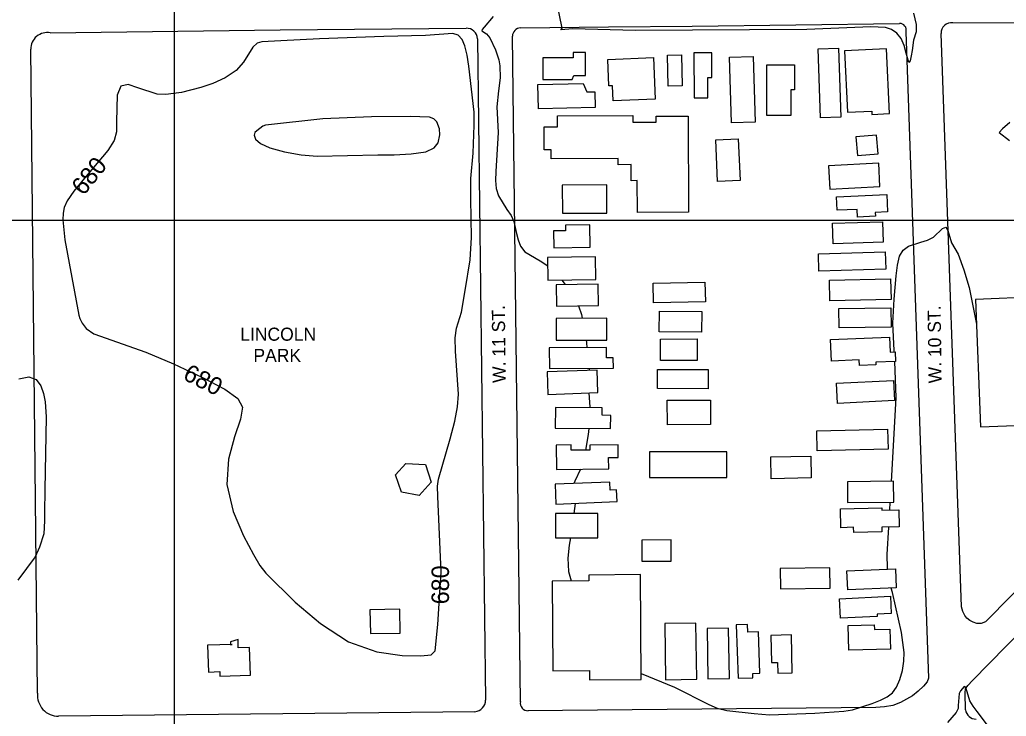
# Model space of a CAD drawing. Extents: x 79600 to 91800, y 75600 to 84400.
# Drawn here: x 86823 to 87953, y 81432 to 82230 of the extents above; entities that cross this region are included whole.
import ezdxf

# ---------------------------------------------------------------- set-up
doc = ezdxf.new("R2010")
doc.units = 0
for name, color, linetype in [('084-090$0$BLDG', 7, 'Continuous'), ('084-090$0$GRID', 7, 'Continuous'), ('084-090$0$INDEX', 7, 'Continuous'), ('084-090$0$INDXLBL', 7, 'Continuous'), ('084-090$0$INTER', 7, 'Continuous'), ('084-090$0$ROAD', 7, 'Continuous'), ('084-090$0$ROAD-NAME', 7, 'Continuous')]:
    doc.layers.add(name, color=color, linetype=linetype)

msp = doc.modelspace()

# ---------------------------------------------------------------- linework, layer by layer
at = {"layer": '084-090$0$BLDG'}
for points in [[(87457.9, 82166.1), (87471.4, 82166.1), (87471.4, 82192.5), (87457.3, 82192.5), (87457.3, 82186.4), (87422.3, 82186.4), (87422.3, 82161.5), (87456, 82161.5)], [(87581.2, 82189.7), (87581.9, 82154.3), (87566.1, 82154), (87565.4, 82189.4)], [(87611.5, 82140.6), (87611.4, 82163.9), (87616.2, 82163.9), (87616.1, 82192.2), (87595.4, 82192.2), (87595.7, 82140.5)], [(87663.5, 82188), (87665.7, 82112.6), (87638.5, 82111.8), (87636.3, 82187.2)], [(87761.3, 82197.4), (87764, 82118.4), (87740.5, 82117.6), (87737.8, 82196.6)], [(87771.3, 82123.9), (87799.3, 82125.2), (87799.5, 82121.4), (87819.5, 82122.4), (87816, 82196.8), (87767.9, 82194.5)], [(87502.9, 82137), (87502.1, 82154.4), (87498.2, 82154.2), (87496.9, 82184.3), (87549.3, 82186.6), (87551.3, 82139.1)], [(87710.9, 82178.3), (87710.9, 82149.8), (87706.7, 82149.8), (87706.7, 82120.1), (87679.2, 82120.1), (87679.2, 82178.3)], [(87473, 82147.3), (87482, 82147.5), (87482.4, 82129.5), (87417.3, 82127.9), (87416.6, 82155.9), (87468.6, 82157.1)], [(87530.8, 82009.3), (87530.6, 82045.7), (87523.6, 82045.6), (87523.5, 82064), (87508.6, 82063.9), (87508.6, 82071.2), (87432.1, 82070.8), (87432, 82080.8), (87424.1, 82080.8), (87424, 82107.3), (87439.3, 82107.4), (87439.2, 82119.8), (87525.4, 82120.2), (87525.4, 82112.6), (87552.4, 82112.8), (87552.3, 82119.4), (87588.9, 82119.6), (87589.4, 82009.6)], [(87782.9, 82074.6), (87806.5, 82076.5), (87804.7, 82097.6), (87781.2, 82095.7)], [(87646.4, 82093.6), (87648.4, 82045.9), (87622.6, 82044.8), (87620.6, 82092.5)], [(87807.3, 82065.6), (87749.7, 82062.6), (87751.2, 82036), (87808.7, 82039.1)], [(87444.9, 82008.4), (87495.8, 82008.6), (87495.7, 82040.7), (87444.7, 82040.5)], [(87980.4, 81842.8), (87999.1, 81843.5), (87999, 81846.3), (88118.5, 81890.5), (88119.9, 81887.2), (88134.4, 81899.3), (88173.9, 81848.7), (88228, 81888.6), (88108, 82051.2), (88052.1, 82010), (88107.7, 81934.6), (88091.2, 81922.4), (87991.5, 81884.8), (87990.4, 81912.5), (87918.1, 81909.7), (87923.8, 81763.8), (87983.4, 81766.1)], [(87817.5, 82010), (87803.2, 82009.3), (87803.5, 82004.8), (87782.9, 82003.8), (87782.5, 82012.8), (87759.5, 82011.7), (87758.7, 82027.1), (87816.5, 82029.9)], [(87812.2, 81975.2), (87755, 81973.4), (87754.3, 81996.8), (87811.4, 81998.6)], [(87448.2, 81994.5), (87448.3, 81988.2), (87434.7, 81988), (87435, 81968.8), (87476.8, 81969.5), (87476.4, 81994.9)], [(87815.3, 81944.2), (87738.8, 81941.9), (87738.2, 81961.9), (87814.7, 81964.1)], [(87482.6, 81958.5), (87427.8, 81957.5), (87428.3, 81931.5), (87483.1, 81932.5)], [(87548.8, 81928.3), (87608.2, 81929.4), (87608.6, 81906.7), (87549.1, 81905.7)], [(87821.4, 81909.5), (87751.4, 81908.1), (87750.9, 81931.8), (87820.9, 81933.2)], [(87485.8, 81927.2), (87437.7, 81926.4), (87438.1, 81901.8), (87486.2, 81902.6)], [(87556, 81896.1), (87604.4, 81895.6), (87604.1, 81872), (87555.7, 81872.6)], [(87821.4, 81877.7), (87761.8, 81876.9), (87761.5, 81899.3), (87821.1, 81900.1)], [(87495.6, 81888.2), (87437.6, 81887.9), (87437.7, 81862.9), (87495.7, 81863.1)], [(87557.1, 81864.2), (87599.3, 81864.3), (87599.3, 81839.5), (87557.1, 81839.5)], [(87820.5, 81849.4), (87826.1, 81849.7), (87826.6, 81838.7), (87804, 81837.7), (87804.1, 81834.8), (87785.2, 81834), (87784.9, 81840.3), (87753, 81838.9), (87751.9, 81863.6), (87819.7, 81866.5)], [(87503.1, 81842.6), (87495.5, 81842.6), (87495.4, 81854.4), (87429.8, 81854.2), (87429.9, 81830.4), (87503.2, 81830.7)], [(87484.6, 81828.7), (87427.3, 81826.7), (87428.2, 81800.9), (87485.5, 81802.9)], [(87553.7, 81829.5), (87612, 81829.3), (87612, 81807.4), (87553.7, 81807.5)], [(87825.4, 81793.8), (87760, 81790.5), (87758.8, 81813.6), (87824.2, 81816.9)], [(87565, 81794.1), (87614.4, 81794.3), (87614.5, 81766.3), (87565.1, 81766.1)], [(87500.2, 81776.8), (87490.4, 81776.9), (87490.5, 81785.4), (87436.9, 81785.8), (87436.7, 81762.2), (87500, 81761.7)], [(87817.9, 81738), (87736.7, 81736.1), (87736.2, 81759), (87817.4, 81760.9)], [(87497.8, 81728.5), (87508.9, 81728.7), (87508.7, 81743.1), (87476.3, 81742.7), (87476.4, 81737), (87454.9, 81736.8), (87454.8, 81743), (87437.8, 81742.7), (87438.1, 81714.7), (87498, 81715.5)], [(87544.6, 81705.8), (87633.1, 81705.8), (87633.1, 81735), (87544.6, 81735.1)], [(87730, 81705.2), (87684, 81704.3), (87683.5, 81729.2), (87729.5, 81730)], [(87280.6, 81685.1), (87260.4, 81688.7), (87253.7, 81708.9), (87265.6, 81721.8), (87287.8, 81720.5), (87294.4, 81700.4)], [(87506.9, 81691.6), (87499.5, 81691.3), (87499.1, 81700.5), (87436.4, 81697.9), (87437.3, 81675.1), (87507.5, 81678)], [(87771.6, 81677.1), (87824.4, 81677.6), (87824.2, 81701.3), (87771.4, 81700.8)], [(87830.8, 81649.1), (87810.9, 81648.6), (87811, 81643.4), (87778.6, 81642.6), (87778.4, 81648.6), (87763.8, 81648.2), (87763.3, 81669.9), (87810.9, 81671.1), (87811, 81668.2), (87830.3, 81668.7)], [(87485.3, 81664.5), (87436.8, 81664.5), (87436.8, 81636.5), (87485.3, 81636.4)], [(87535.8, 81609.7), (87569.6, 81609.8), (87569.5, 81634.1), (87535.7, 81633.9)], [(87751.2, 81602.3), (87694.3, 81601.6), (87694.6, 81578.2), (87751.5, 81578.9)], [(87827.3, 81579.4), (87771.8, 81577.1), (87770.9, 81598.9), (87826.4, 81601.2)], [(87475, 81593.9), (87475, 81587.4), (87433.2, 81587.1), (87433.9, 81484.2), (87475.9, 81484.5), (87476, 81474.1), (87535.2, 81474.5), (87534.4, 81594.4)], [(87821.6, 81550), (87805.5, 81549.2), (87805.6, 81546.5), (87763.5, 81544.4), (87762.3, 81566.6), (87820.6, 81569.6)], [(87224.8, 81526.9), (87259.1, 81527.5), (87258.6, 81554.7), (87224.2, 81554)], [(87562.1, 81538.4), (87563.1, 81474.1), (87598.8, 81474.7), (87597.8, 81539)], [(87610.6, 81532.9), (87611.5, 81475), (87636.2, 81475.4), (87635.3, 81533.3)], [(87657.3, 81528.6), (87657, 81537.3), (87644, 81536.8), (87646.1, 81475.8), (87663.1, 81476.4), (87662.9, 81481.3), (87671.1, 81481.6), (87669.5, 81529)], [(87802.2, 81536.8), (87802.3, 81531.6), (87820, 81532.1), (87820.6, 81509.1), (87772.9, 81507.8), (87772.2, 81536)], [(87683.6, 81524.8), (87684.3, 81493.6), (87691.3, 81493.8), (87691.6, 81481.7), (87708.2, 81482), (87707.2, 81525.3)], [(87073.5, 81510.6), (87073.2, 81520.3), (87064.6, 81517.5), (87064.7, 81513.9), (87066.4, 81514.5), (87038.3, 81513.6), (87039.3, 81482.9), (87052.2, 81483.3), (87052.4, 81478.3), (87087.3, 81479.4), (87086.2, 81511)]]:
    msp.add_lwpolyline(points, close=True, dxfattribs=at)
at = {"layer": '084-090$0$GRID'}
for p, q in [((87000, 84000), (87000, 80000)), ((90000, 82000), (85000, 82000))]:
    msp.add_line(p, q, dxfattribs=at)
at = {"layer": '084-090$0$INDEX'}
for p, q in [((87444, 81931.8), (87448.1, 81926.6)), ((87475.4, 81830.6), (87475.6, 81828.4)), ((87459.6, 81676), (87458, 81664.5)), ((87819.9, 81668.4), (87820.4, 81677.5))]:
    msp.add_line(p, q, dxfattribs=at)
for points in [[(87847.1, 82237.3), (87850.3, 82224.5), (87850, 82216.2), (87847, 82206.5), (87845.6, 82194.6), (87844.5, 82188.5), (87843.1, 82182.9), (87841.6, 82180.8), (87838.7, 82191.7), (87836.3, 82200.5), (87832.8, 82208.3), (87828, 82214.5), (87822, 82218.9), (87814.9, 82221.2), (87798.1, 82221.8), (87724.9, 82218.9), (87528.3, 82217.5), (87456.7, 82219.7), (87443.2, 82218.4), (87444.7, 82220.4), (87438.1, 82251.8)], [(87365.5, 82233.6), (87355.2, 82221.6), (87353, 82218.6), (87352.4, 82217.2), (87357.7, 82213.7), (87361.5, 82209.4), (87368, 82195.4), (87372, 82184), (87373.2, 82177.2), (87373.5, 82163.3), (87371.6, 82148.4), (87369.7, 82130.1), (87371.1, 82100.7), (87368.7, 82056), (87368.3, 82045.9), (87369.1, 82036.8), (87371.6, 82028.4), (87381.3, 82012.8), (87386, 82005.6), (87389.1, 81998.9), (87392.4, 81985.3), (87394, 81977.9), (87396.8, 81970.7), (87401.7, 81964.3), (87419.3, 81953.9), (87428, 81948.1)], [(87825.1, 81849.6), (87825, 81851.3), (87823.5, 81882.6), (87825, 81910), (87827.1, 81936.5), (87828.6, 81948.9), (87831.1, 81959.2), (87835.4, 81966.2), (87841.2, 81970.6), (87855.5, 81975.2), (87863, 81977.5), (87869.9, 81981), (87880.4, 81991), (87884, 81992.4), (87886.6, 81988.5), (87890.6, 81974.4), (87898.4, 81961.3), (87904.9, 81943.5), (87910.9, 81923.3), (87919.2, 81881.3)], [(87463.1, 81902.2), (87466.6, 81892.4), (87467.5, 81888)], [(87471.9, 81863), (87472.4, 81860.3), (87473, 81854.3)], [(87821.8, 81701.2), (87826, 81776.4), (87827.4, 81797.3), (87825.6, 81838.7)], [(87475.3, 81802.6), (87476.3, 81786.2), (87476.3, 81785.5)], [(87475.1, 81761.9), (87474.3, 81754.9), (87471.3, 81737)], [(87465.7, 81715.1), (87459.1, 81701.3), (87457.9, 81698.8)], [(87817.5, 81600.9), (87817.3, 81601.8), (87817, 81617.4), (87818.8, 81648.8)], [(87454, 81636.5), (87452.6, 81628), (87450.9, 81613.1), (87451.8, 81598.2), (87454.9, 81587.3)], [(87535.2, 81481.3), (87573.1, 81465.7), (87612.7, 81445.8), (87622.1, 81441.3), (87633.4, 81438.7), (87664.6, 81435.3), (87682.1, 81434), (87734, 81435.7), (87767.1, 81438.2), (87777.1, 81439.5), (87799.9, 81446.9), (87809.3, 81450.6), (87817, 81454.4), (87823, 81459.1), (87827.8, 81465.6), (87831.6, 81474.5), (87834.5, 81484.8), (87836.1, 81495.4), (87836.4, 81505.3), (87833.3, 81528), (87822.9, 81574), (87821.7, 81579.1)], [(87933.2, 81420.5), (87919.9, 81437.8), (87915.5, 81443.8), (87911.8, 81449.7), (87907.3, 81464.2), (87906.3, 81465.9), (87905.2, 81466.4), (87900.9, 81461.4), (87899.3, 81458.4), (87898.3, 81444.5), (87898.1, 81441), (87896.1, 81436.7), (87886, 81425.1)]]:
    msp.add_lwpolyline(points, dxfattribs=at)
msp.add_lwpolyline([(86892, 81887.8), (86894.4, 81882.5), (86899.2, 81876.4), (86907.9, 81870.4), (86967.6, 81849.2), (86999.4, 81835.8), (87031.6, 81820.6), (87057.9, 81806.7), (87073.1, 81796.1), (87078.3, 81786.1), (87076, 81772.5), (87069, 81752.4), (87062.1, 81726.7), (87060.4, 81697.5), (87067.5, 81666.9), (87079.5, 81638.8), (87090.9, 81617.4), (87098.2, 81604.9), (87105.1, 81596.1), (87138.8, 81562.8), (87167.5, 81538.3), (87199.9, 81517.5), (87232.3, 81505.9), (87261.1, 81501.8), (87282.6, 81501.5), (87294.4, 81502.6), (87299.2, 81507.2), (87302.1, 81537.5), (87304.9, 81579.7), (87305.8, 81597.2), (87302.2, 81683.9), (87301.9, 81695.8), (87302.7, 81703.7), (87316.3, 81750.1), (87321.5, 81770), (87324.7, 81786.5), (87325.8, 81801), (87322.3, 81850.5), (87321.8, 81865.6), (87323.3, 81876.7), (87329.1, 81894.9), (87333.5, 81919.9), (87339, 81955.1), (87340.7, 81980.7), (87339.9, 82024.9), (87340, 82048.3), (87342.7, 82077.2), (87343.8, 82109.1), (87343.6, 82123.9), (87337.5, 82176.7), (87335.6, 82189.5), (87333.2, 82199.9), (87329.9, 82207.4), (87325.4, 82212.1), (87319.4, 82214.1), (87287.9, 82211.8), (87240.4, 82210.9), (87166.4, 82207.9), (87122.1, 82205.9), (87100.4, 82204.7), (87095, 82203), (87090.2, 82198.7), (87079.5, 82181.5), (87070.9, 82171.8), (87058.6, 82163.6), (87044.3, 82157), (87030.4, 82152.2), (87008.4, 82146.8), (86999.3, 82145.4), (86990.3, 82144.5), (86980.7, 82144.7), (86958.4, 82152), (86947.3, 82155.6), (86938.9, 82153.8), (86934.8, 82143.6), (86934.1, 82113.3), (86933.8, 82101.7), (86931.1, 82091.8), (86924.1, 82080.3), (86897.4, 82048.4), (86884.9, 82033.5), (86877.3, 82022.7), (86873.9, 82015), (86872.8, 82008.3), (86872.5, 82000.9), (86874.7, 81977.8), (86890.7, 81891.7)], close=True, dxfattribs=at)
at = {"layer": '084-090$0$INTER'}
msp.add_lwpolyline([(87101.7, 82108), (87094.7, 82102.7), (87092.4, 82100.7), (87091.6, 82097.7), (87093.3, 82093.3), (87098.9, 82088.2), (87109.8, 82083.1), (87126.3, 82078.7), (87145.6, 82075.4), (87163.9, 82073.6), (87233.2, 82075.2), (87251.9, 82075.2), (87271.7, 82076.2), (87288.2, 82078.7), (87298, 82083.3), (87302.4, 82088.9), (87304.4, 82098.3), (87303.9, 82104.9), (87300.8, 82113), (87297.6, 82116.4), (87292.5, 82118.3), (87270.4, 82119.2), (87226.1, 82118.9), (87170.5, 82116.3), (87104.8, 82109.3)], close=True, dxfattribs=at)
for points in [[(87957.4, 82112.1), (87949, 82105), (87945.4, 82100.9), (87957.2, 82091.6)], [(86822.1, 81818.6), (86833.5, 81821), (86841.7, 81818), (86847.1, 81810.8), (86850.3, 81801.7), (86852.3, 81792.5), (86853.5, 81775.1), (86851.7, 81691.7), (86851.5, 81665.6), (86851.6, 81656.1), (86850.6, 81641.1), (86845.7, 81625.7), (86840.9, 81614.9), (86820.8, 81588)]]:
    msp.add_lwpolyline(points, dxfattribs=at)
at = {"layer": '084-090$0$ROAD'}
for p, q in [((87593.4, 82222.7), (87831.2, 82225.7)), ((86858.1, 82215), (87121.5, 82218.3)), ((87121.5, 82218.3), (87334.5, 82220.2)), ((87396.7, 81448.9), (87387.7, 82211)), ((87347.7, 82208.1), (87356.8, 81450.7)), ((86843.5, 81458.5), (86835.7, 82196.2)), ((87344.6, 81437.4), (86867.6, 81432.3))]:
    msp.add_line(p, q, dxfattribs=at)
for points in [[(87396.9, 82220.6), (87497.6, 82222), (87593.4, 82222.7)], [(87892.1, 82226.6), (87987.1, 82226.5), (87992.2, 82226), (87997.5, 82224.4), (88002.2, 82222.5), (88005.3, 82219.5), (88009.8, 82214.1), (88053.8, 82156.4)], [(87838.5, 82216.1), (87864.2, 81475.8), (87862.9, 81471.8), (87858.7, 81466.6), (87852.5, 81460.8), (87846.1, 81455.5), (87838.9, 81451.8), (87832.2, 81448.1), (87823.6, 81444.5), (87814, 81443), (87804, 81442.4), (87405.4, 81438.5)], [(88259.8, 81874.9), (87929.5, 81540.2), (87924.5, 81538.3), (87919.5, 81538.6), (87915.6, 81540), (87911.5, 81542), (87908.2, 81544.5), (87906, 81547.7), (87903.6, 81552.3), (87902.2, 81557.6), (87878.7, 82214.3)], [(87906.7, 81439.6), (87906.2, 81459), (87906.8, 81463.5), (87909.4, 81467.6), (87914.6, 81473.2), (88107.8, 81670.3), (88278.1, 81843.5)]]:
    msp.add_lwpolyline(points, dxfattribs=at)
for centre, radius, start, end in [((87831.3, 82218.2), 7.52, 343.9964, 90.7068), ((87890.6, 82214.7), 11.9, 82.6416, 182.0505), ((86854.6, 82196.4), 18.9, 79.4104, 180.6106), ((87334.6, 82207.2), 13.1, 4.0666, 90.5167), ((87397.2, 82211.1), 9.55, 92.1688, 180.6768), ((86867.3, 81456.2), 23.9, 174.5218, 270.6117), ((87343.6, 81450.6), 13.2, 274.4592, 0.6894), ((87405.4, 81447.3), 8.82, 169.0979, 270.5734), ((87918.6, 81441), 12, 186.596, 271.6785)]:
    msp.add_arc(centre, radius, start, end, dxfattribs=at)

# ---------------------------------------------------------------- texts
at = {"layer": '084-090$0$INDXLBL'}
for rotation, p in [(51.3291, (86896.3, 82027.6)), (333.4441, (87008.9, 81818.6)), (90, (87314.9, 81560.4))]:
    msp.add_text('680', height=20, rotation=rotation, dxfattribs=at).set_placement(p)
at = {"layer": '084-090$0$ROAD-NAME'}
for s, p in [('W. 11 ST.', (87379.9, 81814.1)), ('W. 10 ST.', (87879.3, 81813.6))]:
    msp.add_text(s, height=15, rotation=90.6771, dxfattribs=at).set_placement(p)
for s, p in [('LINCOLN', (87075.7, 81862.3)), ('PARK', (87090.8, 81838))]:
    msp.add_text(s, height=15, dxfattribs=at).set_placement(p)

doc.saveas('drawing.dxf')
